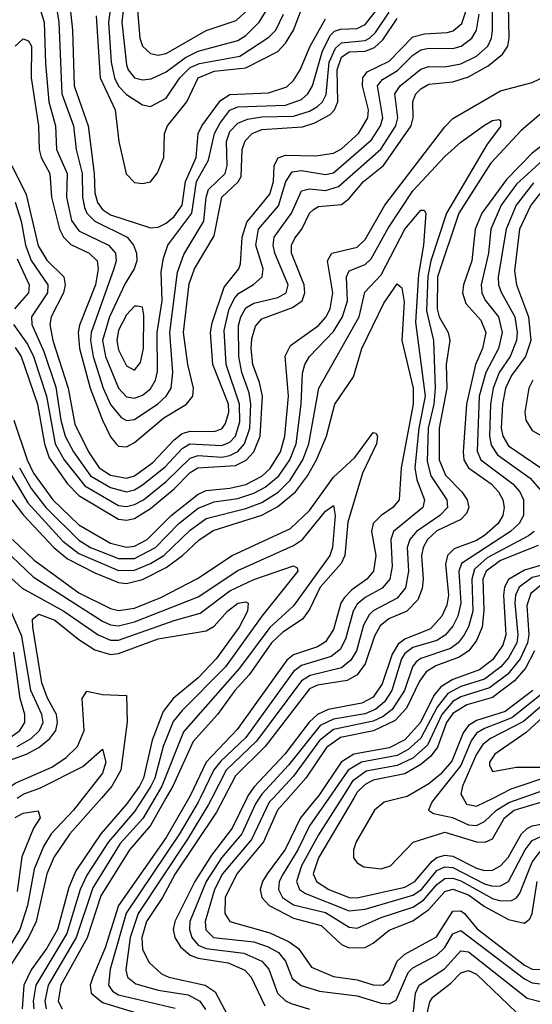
# Model space of a CAD drawing. Header units: inches. Extents: x 501365 to 657855, y 482276 to 547543.
# Tile 514 of 656: x 570802 to 572090, y 539482 to 541956. Entities that reach past the tile are written whole.
import ezdxf

# ---------------------------------------------------------------- set-up
doc = ezdxf.new("R2010")
doc.units = ezdxf.units.IN
doc.header["$MEASUREMENT"] = 0
doc.layers.add('A5573', color=7, linetype='Continuous')
doc.layers.add('A5574', color=7, linetype='Continuous')

msp = doc.modelspace()

# ---------------------------------------------------------------- linework, layer by layer
at = {"layer": 'A5573', "color": 5}
for points, elevation in [([(570960.4, 540000), (570936.6, 539970), (570880.4, 539910), (570861.7, 539878.3), (570838.3, 539821.7), (570821.4, 539730), (570801.9, 539670), (570729.3, 539550.7)], 3260), ([(571006.9, 540000), (570927.7, 539910), (570887.9, 539852.1), (570869.7, 539810), (570842.7, 539690), (570824.1, 539650), (570759.5, 539550)], 3280), ([(571081.1, 540000), (571070, 539984.7), (571005.3, 539910), (570942.6, 539817.4), (570924.7, 539775.3), (570896.4, 539670), (570870, 539623.1), (570830, 539568.6), (570812, 539530), (570807.7, 539470)], 3320), ([(571112.1, 540000), (571090, 539966), (571024.4, 539890), (570970, 539805.9), (570953.3, 539770), (570920.1, 539659.9), (570841.9, 539530), (570835.6, 539490), (570837.3, 539470)], 3340), ([(571140.9, 540000), (571110.9, 539949.1), (571054.5, 539885.5), (570985.6, 539774.4), (570943.6, 539650), (570872.9, 539530), (570865.1, 539490), (570868.3, 539470)], 3360), ([(571169.1, 540000), (571130, 539930.9), (571077.2, 539870), (571005.8, 539754.2), (570971, 539649), (570904.7, 539530), (570898.3, 539490), (570908.7, 539470)], 3380), ([(571226.8, 540000), (571170, 539901.3), (571050.3, 539730), (571016.4, 539623.6), (570985, 539550), (570978.9, 539530), (570981.1, 539510), (571010, 539486.4), (571127.4, 539450)], 3420), ([(571255.1, 540000), (571250.3, 539990), (571202.9, 539910), (571069.5, 539710.5), (571028.6, 539570), (571024.9, 539530), (571035.1, 539515.1), (571050, 539505.2), (571192.2, 539472.2)], 3440), ([(571284.6, 540000), (571276.2, 539983.8), (571223.3, 539896.7), (571099.1, 539710), (571079.2, 539650), (571068.2, 539568.2), (571072.3, 539550), (571093.4, 539533.4), (571150, 539517.6), (571225.4, 539505.4), (571254.5, 539490), (571268.5, 539468.5)], 3460), ([(571314.5, 540000), (571295.8, 539964.2), (571192.6, 539810), (571160.9, 539750), (571120.4, 539690), (571108.8, 539650), (571110, 539619.7), (571126.9, 539586.9), (571158.3, 539558.3), (571176.8, 539550), (571267.4, 539530), (571292.7, 539512.7), (571347.5, 539410)], 3480), ([(571372.1, 540000), (571335.6, 539924.3), (571283.5, 539856.5), (571241.4, 539790), (571191.8, 539690), (571187.5, 539670), (571191.6, 539650), (571206.1, 539626.1), (571230, 539604.8), (571250, 539597.4), (571325.7, 539585.7), (571367.3, 539567.3), (571383.3, 539550), (571417.5, 539477.5)], 3520), ([(571403.3, 540000), (571394.1, 539985.9), (571359.5, 539910), (571308.4, 539850), (571270.6, 539790), (571229.3, 539690), (571228.1, 539670), (571234, 539650), (571250.4, 539630), (571270, 539622.3), (571364.6, 539610), (571410.5, 539590.5), (571427.9, 539570), (571449.7, 539509.7), (571470, 539490.1), (571483.5, 539483.5), (571530, 539469.8)], 3540), ([(571438.3, 540000), (571429, 539990), (571384.1, 539895.9), (571311.7, 539810), (571291.3, 539770), (571267.9, 539690), (571269.1, 539669.1), (571288.8, 539650), (571390, 539638.3), (571426.3, 539626.3), (571451.9, 539611.9), (571470, 539590), (571486.2, 539546.2), (571508.7, 539528.7), (571554.7, 539514.7), (571650, 539502.7), (571710, 539484.2), (571730, 539483), (571747.7, 539492.3), (571778.2, 539561.8), (571790, 539573.3), (571850, 539604.8), (571870, 539624.3), (571890, 539658.4), (571910, 539667.6), (572070, 539545.7), (572090, 539536), (572110, 539532.8)], 3560), ([(571476.5, 540000), (571449.9, 539970), (571414.5, 539890), (571347.6, 539810), (571318, 539750), (571317.1, 539710), (571329.6, 539689.7), (571430, 539661), (571478.5, 539638.5), (571502.1, 539622.1), (571535.4, 539575.4), (571590, 539551.9), (571650, 539543.2), (571690, 539530.6), (571714.4, 539530), (571730, 539543.3), (571750.5, 539590), (571770, 539607.3), (571848.8, 539651.2), (571890, 539716.1), (571910, 539716.5), (571919.3, 539710), (571951.1, 539671.1), (572070, 539580.2), (572090, 539570.2), (572110, 539569.5)], 3580), ([(571547.5, 540000), (571507.4, 539950), (571469.1, 539870.9), (571423.6, 539810), (571411.5, 539790), (571406, 539770), (571409.8, 539750), (571428.4, 539730), (571490, 539698), (571559.4, 539679.4), (571610, 539632.1), (571630, 539623.6), (571670, 539624.5), (571690, 539635.3), (571730, 539668.3), (571790, 539691.3), (571830, 539720), (571870, 539765.4), (571890, 539771.4), (571930, 539756.5), (571970, 539727.4), (572030, 539694.7), (572070, 539685.3), (572083.4, 539696.6), (572089.9, 539710), (572101.8, 539790)], 3620), ([(571578.4, 540000), (571529.9, 539930), (571500.5, 539870), (571463.5, 539810), (571453.9, 539790), (571452.4, 539770), (571462.1, 539750), (571490, 539731.3), (571570, 539712.6), (571630, 539675.8), (571650, 539673.2), (571710, 539700.2), (571790, 539725.9), (571816.7, 539743.3), (571850, 539782.5), (571870, 539797.7), (571890, 539798.7), (571910, 539791.7), (571990, 539747.5), (572010, 539742.1), (572037.3, 539742.7), (572050, 539749.3), (572058.6, 539761.4), (572090, 539839), (572110, 539865.6)], 3640), ([(571610.9, 540000), (571552.4, 539907.6), (571509.9, 539830), (571497.5, 539790), (571504.8, 539770), (571520, 539760), (571630, 539716.4), (571670, 539720.9), (571790, 539756.1), (571811.1, 539770), (571850, 539818.4), (571870, 539827.3), (571890, 539825.3), (571970, 539784.5), (571990, 539778.4), (572010, 539779.7), (572030, 539790.4), (572072.3, 539870), (572090, 539893.2), (572110, 539903)], 3660), ([(571641.2, 540000), (571552.2, 539850), (571539.3, 539810), (571547.3, 539790), (571578.8, 539770), (571630, 539750.2), (571650, 539749.5), (571770, 539775.8), (571795, 539790), (571838.6, 539841.4), (571850, 539850.3), (571870, 539856.6), (571890, 539853.9), (571950, 539824.2), (571970, 539818.3), (571990, 539819.2), (572010, 539830), (572029.7, 539850.3), (572062.5, 539910), (572076.8, 539923.2), (572090, 539930.3), (572173.9, 539946.1), (572263.7, 540000)], 3680), ([(571758, 540000), (571717.7, 539990), (571693.1, 539970), (571647.3, 539890), (571640.4, 539870), (571640.7, 539850), (571650, 539837), (571666.9, 539826.9), (571710, 539822), (571733.8, 539830), (571790.5, 539889.5), (571870, 539914.5), (571950, 539890.4), (571971.2, 539888.8), (571990, 539897.4), (572020.3, 539950), (572044.6, 539970), (572145.1, 540000)], 3720), ([(571845.4, 540000), (571837.5, 539990), (571829.4, 539970), (571841.5, 539961.4), (571889.1, 539950.9), (571930, 539932.5), (571950, 539931.3), (571970, 539941), (571999.6, 539970), (572030.9, 539989.1), (572062.3, 540000)], 3740), ([(571916.4, 540000), (571925, 539985), (571950, 539979.5), (571991.2, 540000)], 3760), ([(570790, 539951.6), (570810, 539961.8), (570847.7, 539967.8), (570853.3, 539950), (570836, 539924), (570807.3, 539852.7), (570794.8, 539765.2)], 3240), ([(571790, 539448.3), (571796.8, 539510), (571805.7, 539530), (571869.3, 539570.7), (571910, 539615.8), (571930, 539613.7), (572077.4, 539497.4), (572110, 539488.4)], 3540), ([(571818.9, 539430), (571832.3, 539487.7), (571840, 539500), (571885.4, 539534.6), (571910, 539561.2), (571930, 539567), (571950, 539557.3), (572070, 539442)], 3520)]:
    msp.add_lwpolyline(points, dxfattribs=dict(at, elevation=elevation))
at = {"layer": 'A5574', "color": 5}
for points, elevation in [([(570785.9, 541190), (570821, 541141), (570836.4, 541110), (570869.1, 541010), (570891.1, 540890), (570913.4, 540850), (570965, 540785), (571050, 540735.6), (571070, 540733.1), (571090, 540737.6), (571112.5, 540750), (571170, 540795.9), (571230, 540854.4), (571250, 540861), (571310, 540857), (571330, 540860.8), (571350, 540871.1), (571366.6, 540890), (571379.8, 540930), (571382.3, 540990), (571378.4, 541018.4), (571360.1, 541070), (571352, 541110), (571351.9, 541188.1), (571357.1, 541210), (571370, 541232), (571390, 541243.8), (571450, 541258.2), (571471.4, 541270), (571476.5, 541290), (571443.1, 541370), (571438.7, 541390), (571440.9, 541410), (571484.7, 541470), (571510, 541526.1), (571530, 541531), (571570, 541527.5), (571602.9, 541537.1), (571709.2, 541630.8), (571747.3, 541690), (571752.4, 541710), (571744.6, 541770), (571757.8, 541790), (571810, 541832.1), (571830, 541839.1), (571870, 541838.2), (571910, 541845.2), (571950, 541864.4), (571978.2, 541890), (571987.6, 541910), (571990.3, 541930), (571990, 542076.4)], 3540), ([(570887.5, 542027.5), (570900.1, 541950), (570907.8, 541770), (570936.8, 541690), (570943.4, 541630), (570958.3, 541570), (570959.5, 541510), (570964.6, 541484.6), (570970.6, 541470), (570990.4, 541450.4), (571071.9, 541410), (571087.9, 541390), (571095.2, 541370), (571096.2, 541350), (571089.5, 541330), (571066.8, 541293.2), (571027, 541210), (571009.9, 541150), (571017.1, 541110), (571049.9, 541029.9), (571070, 541008.1), (571090, 541005), (571110, 541012.5), (571130, 541028.6), (571142.9, 541050), (571148, 541072), (571147, 541170), (571160, 541250), (571157.2, 541322.8), (571162.7, 541357.3), (571174.1, 541390), (571234.1, 541470), (571246.2, 541550), (571276.5, 541603.5), (571291.5, 541670), (571304.3, 541695.7), (571330, 541728.8), (571350, 541737.7), (571470, 541741.8), (571510, 541755.7), (571526.2, 541770), (571537.3, 541790), (571562.3, 541877.8), (571582.7, 541917.3), (571592.6, 541927.4), (571607.5, 541932.5), (571650, 541934.7), (571670, 541944.1), (571736.7, 542030)], 3660), ([(571035.6, 542030), (571024.5, 541950), (571031.4, 541850), (571039.6, 541810), (571050, 541789.7), (571070, 541768.8), (571110, 541742.4), (571130, 541738.2), (571170, 541759.4), (571203.8, 541810), (571230, 541836.3), (571253.3, 541846.7), (571354.9, 541865.1), (571427.8, 541912.2), (571445.2, 541930), (571464.5, 541970)], 3740), ([(570790, 541132.8), (570804.9, 541110), (570846, 540990), (570864.3, 540890), (570875.6, 540855.6), (570921.8, 540790), (570950, 540760.6), (571050, 540700.8), (571070, 540698.3), (571090, 540702.3), (571130, 540727.5), (571190, 540777.4), (571230, 540818.1), (571249.6, 540830.4), (571343.8, 540836.2), (571370.6, 540849.4), (571390, 540870), (571405.7, 540910), (571411.9, 541010), (571404.6, 541044.6), (571387.4, 541090), (571383, 541130), (571385.4, 541154.6), (571394.2, 541185.8), (571410, 541204.3), (571487.3, 541232.7), (571511.4, 541250), (571518.3, 541270), (571516.4, 541290), (571485.1, 541370), (571484.8, 541390), (571492.7, 541407.3), (571510.5, 541430), (571530.2, 541469.8), (571540.3, 541479.7), (571553, 541487), (571610, 541492.3), (571630, 541507.4), (571665.5, 541550), (571716.1, 541590), (571785.5, 541690), (571790.3, 541710), (571789.6, 541750.4), (571797.4, 541770), (571810, 541782.8), (571830, 541794.7), (571890, 541799.9), (571930, 541812.4), (571979.3, 541840.7), (572015.2, 541870), (572028.3, 541890), (572032.2, 541910), (572030, 541992.7)], 3520), ([(570850, 541992.8), (570863.4, 541950), (570866.1, 541846.1), (570875, 541750), (570891.6, 541690), (570894, 541630), (570920.6, 541570), (570919.5, 541510), (570932.1, 541452.1), (570950, 541425.4), (571024.8, 541390), (571042.1, 541370), (571044, 541350), (571038.3, 541330), (570980.8, 541170), (570979.2, 541150), (570985.9, 541110), (571011.3, 541030), (571030, 540989.3), (571056.6, 540956.6), (571070, 540948.7), (571090, 540951.5), (571149, 540991), (571169.9, 541010), (571182.5, 541030), (571186.3, 541070), (571179.2, 541170), (571198.1, 541321.9), (571214, 541366), (571264.6, 541450), (571270.3, 541510), (571276.5, 541530), (571318.1, 541570), (571323, 541590), (571321.2, 541650), (571330, 541675.6), (571350, 541696.5), (571373.9, 541706.1), (571410, 541712.6), (571490, 541713.9), (571530, 541726.3), (571550, 541738.4), (571562.3, 541750), (571571.6, 541768.4), (571579.8, 541850), (571595.5, 541884.5), (571610, 541898), (571670, 541903.9), (571681.2, 541910), (571695.6, 541924.4), (571730, 541975.7)], 3640), ([(570994.1, 541965.9), (571003.5, 541810), (571041.3, 541730), (571050.7, 541650), (571069, 541569), (571090, 541547.3), (571110, 541545), (571130, 541548.7), (571148.3, 541571.7), (571164.2, 541610), (571165.4, 541670), (571172.8, 541690), (571221.4, 541750), (571250, 541810), (571290, 541826.8), (571370, 541835.4), (571450, 541876.6), (571470, 541897.7), (571489.4, 541930), (571519.7, 542010)], 3720), ([(571064.9, 542010), (571057.9, 541950), (571070, 541842.6), (571073.9, 541830), (571090, 541810.4), (571110, 541805.2), (571132.3, 541807.7), (571170, 541825.7), (571218.7, 541861.3), (571250, 541877.2), (571350, 541903.8), (571370, 541916.5), (571403.7, 541950), (571427.7, 541990)], 3760), ([(570781.4, 541590), (570817.4, 541517.4), (570848, 541388), (570870, 541351.7), (570912.3, 541310), (570915.9, 541290), (570912, 541270), (570881, 541210), (570877.6, 541190), (570885, 541150), (570923.7, 541030), (570940.2, 540940.2), (570974.8, 540870), (571001.6, 540830), (571030, 540811.6), (571070, 540804.4), (571090, 540810.2), (571136.6, 540843.4), (571190, 540900.8), (571210, 540916), (571230, 540922.5), (571290, 540921.5), (571310, 540928.5), (571318.8, 540941.2), (571326.9, 540970), (571326.1, 540990), (571287.1, 541090), (571281.3, 541170), (571285.3, 541194.7), (571315.5, 541284.5), (571352.3, 541330), (571356.9, 541343.1), (571361, 541410), (571372.3, 541447.7), (571430, 541517.8), (571439.2, 541550), (571441, 541590), (571450.9, 541609.1), (571470, 541615.9), (571545.5, 541614.5), (571590, 541621.1), (571610, 541632), (571652.8, 541670), (571676.6, 541710), (571678.3, 541730), (571663, 541790), (571663.9, 541810), (571674.9, 541825.1), (571730, 541852.3), (571790, 541913.5), (571818.9, 541921.1), (571875.8, 541924.2), (571891.3, 541928.7), (571912.8, 541947.2), (571922.8, 541977.2)], 3580), ([(570790, 541498.2), (570805.6, 541450), (570816, 541390), (570830, 541351.2), (570872.5, 541290), (570871.3, 541270), (570831.1, 541210), (570832.4, 541190), (570862.1, 541122.1), (570892.5, 541032.5), (570904.6, 540950), (570915.6, 540910), (570937.2, 540870), (570979.6, 540810), (571030, 540780.7), (571070, 540769.9), (571090, 540775.1), (571110, 540787.2), (571167.5, 540832.5), (571210, 540878.9), (571229.2, 540890), (571310, 540885.9), (571330, 540894.6), (571344.1, 540910), (571354.5, 540945.5), (571354, 540990), (571320.1, 541090), (571315.4, 541175.4), (571328.4, 541230), (571342.4, 541257.6), (571351.5, 541268.5), (571389.4, 541290.6), (571411.3, 541310), (571413.2, 541330), (571395.1, 541390), (571401.8, 541430), (571451.9, 541488.2), (571470.6, 541550), (571486, 541574), (571510, 541577.3), (571570, 541567.4), (571590, 541571.5), (571685.4, 541654.6), (571708.3, 541690), (571714, 541710), (571701, 541790), (571713.6, 541806.4), (571751.5, 541828.5), (571790, 541867.5), (571810, 541880.6), (571830, 541885.2), (571890, 541884.1), (571910.8, 541890), (571938, 541910), (571949.8, 541930.2), (571956.4, 541970)], 3560), ([(570927.4, 541992.6), (570934.5, 541930), (570938.4, 541790), (570973.6, 541690), (570988.9, 541570), (570990, 541521.5), (570996.7, 541496.7), (571010, 541479.2), (571030, 541466.1), (571130, 541433.1), (571150, 541435), (571170, 541444.7), (571190, 541461.7), (571210, 541490), (571218.5, 541550), (571244.7, 541610), (571250.4, 541670), (571259.1, 541690), (571306.6, 541753.4), (571330, 541768.7), (571427.1, 541772.9), (571472.6, 541787.4), (571490, 541803.6), (571506.5, 541830), (571531.6, 541890), (571570, 541958.2)], 3680), ([(571096.8, 541990), (571103.9, 541910), (571110.3, 541890.3), (571130, 541871.4), (571150, 541867.6), (571170, 541871.3), (571270, 541929.6), (571345.5, 541954.5), (571376.9, 541983.1)], 3780), ([(570790, 541890.1), (570810, 541907.9), (570823.4, 541903.4), (570831.4, 541890), (570830.6, 541810), (570848.5, 541690), (570850.7, 541630), (570855.4, 541610), (570877.7, 541570), (570881.9, 541510), (570901.9, 541430), (570911.7, 541410), (570930, 541391.5), (570976.3, 541370), (570996.6, 541350), (570998.8, 541330), (570992, 541290), (570951.7, 541188.3), (570948.2, 541170), (570952.2, 541130), (570978.5, 541030), (571010, 540949.7), (571030, 540908.1), (571044.4, 540890), (571050, 540884.4), (571070, 540882.6), (571090, 540893.7), (571163.9, 540956.1), (571220.7, 540990), (571236.6, 541010), (571238, 541030), (571224.3, 541090), (571213.6, 541170), (571227.7, 541292.3), (571240.9, 541330), (571290, 541413.2), (571309.5, 541510), (571351, 541549), (571357.9, 541562.1), (571360.8, 541630), (571368, 541652), (571385.5, 541670), (571410, 541680.8), (571512.5, 541687.5), (571543, 541697), (571581.6, 541718.4), (571593.2, 541730), (571601.1, 541750), (571599.5, 541830), (571610, 541862.5), (571630, 541875.6), (571670, 541877.6), (571693.5, 541886.5), (571714.1, 541905.9), (571750, 541959.3)], 3620), ([(570786.9, 540950), (570820.7, 540850), (570836.5, 540816.5), (570884.5, 540750), (570950, 540686.9), (571030, 540641.1), (571070, 540630.5), (571090, 540632.9), (571122.3, 540650), (571181.9, 540710), (571250, 540764.2), (571270, 540772.7), (571330, 540778.7), (571370, 540788.4), (571410, 540809.4), (571431.2, 540828.8), (571457.3, 540870), (571468.3, 540910), (571477.1, 541010), (571469.1, 541110.9), (571482.1, 541137.9), (571552.2, 541187.8), (571570.9, 541209.1), (571581.6, 541230), (571588.7, 541270), (571575.5, 541350), (571585.7, 541370), (571650, 541385.1), (571670, 541403.8), (571719.1, 541490), (571870, 541687.5), (571890, 541708.2), (572010, 541778), (572090, 541798.4), (572130, 541818.2)], 3480), ([(572122.9, 541730), (572062, 541678), (571984.7, 541595.3), (571905.4, 541470), (571851.4, 541310), (571850.9, 541230), (571856.2, 541210), (571878.6, 541170), (571882.4, 541150), (571873.6, 541090), (571875, 541030), (571856.2, 540930), (571856, 540850), (571871.5, 540811.5), (571912.8, 540770), (571926.1, 540750), (571930.7, 540730), (571925, 540715), (571910, 540700.6), (571850, 540672.1), (571826.5, 540650), (571815.5, 540630), (571811.8, 540610), (571815.9, 540550), (571813, 540527), (571802.1, 540497.9), (571774.6, 540470), (571729.5, 540450.5), (571707.2, 540432.8), (571693, 540407), (571670, 540337.1), (571650, 540310), (571624.6, 540295.4), (571550, 540284), (571530, 540274.2), (571418.9, 540130), (571343.8, 540056.2), (571314.5, 540000)], 3480), ([(570800.8, 540830), (570830, 540778.1), (570867.3, 540730), (570950, 540647.9), (570979.7, 540630), (571050, 540602.1), (571090, 540602.6), (571142.9, 540630), (571201.3, 540690), (571250, 540728.7), (571290, 540744.5), (571350, 540753), (571390, 540766.1), (571418.4, 540781.6), (571452.5, 540810), (571480.6, 540850), (571496.3, 540890), (571509.1, 540990), (571512.2, 541067.8), (571518, 541090), (571530, 541110.1), (571590, 541173), (571613.1, 541210), (571625.5, 541250), (571623, 541310), (571630, 541324.8), (571670, 541341.2), (571685, 541355), (571727.7, 541432.3), (571790, 541526.3), (571870, 541612.2), (571910, 541648.3), (571970, 541691), (571990, 541703), (572005.8, 541705.8), (572010, 541702.8), (572010, 541687.9), (571976.7, 541643.3), (571874.4, 541470), (571835.1, 541350), (571827.8, 541312.2), (571824.4, 541224.4), (571841.7, 541150), (571845.9, 541030), (571842.9, 540990), (571828.5, 540930), (571826.1, 540846.1), (571835.1, 540810), (571875, 540750), (571876.7, 540730), (571857.3, 540710), (571798.7, 540670), (571782.1, 540650), (571775.8, 540630), (571778.9, 540570), (571771.4, 540528.6), (571750, 540502.3), (571690, 540470.7), (571679.8, 540460.2), (571665.7, 540434.3), (571647.9, 540370), (571633.7, 540346.3), (571610, 540327.2), (571531.7, 540308.3), (571510, 540294.7), (571396.7, 540143.3), (571320.9, 540070), (571284.6, 540000)], 3460), ([(572130, 541651.8), (572090, 541621), (572025.1, 541554.9), (571963.4, 541470), (571946.2, 541430), (571937.9, 541350), (571916.9, 541290), (571914.8, 541270), (571922.8, 541242.8), (571961, 541201), (571973.5, 541170), (571965, 541130), (571947.1, 541090), (571924.3, 540990), (571916.1, 540870), (571917.9, 540850), (571930, 540830), (571986.5, 540790), (572004.7, 540770), (572015.6, 540750), (572019.2, 540730), (572015.6, 540710), (572004, 540690), (571970, 540660), (571950, 540647.4), (571893.4, 540626.6), (571876.9, 540610), (571872.1, 540587.9), (571879.7, 540510), (571874.9, 540485.1), (571862.8, 540457.2), (571834.5, 540425.5), (571770, 540399.8), (571752.8, 540387.2), (571738, 540362), (571712.9, 540287.1), (571690, 540253.6), (571661.8, 540238.2), (571577.1, 540222.9), (571550, 540210.5), (571529.1, 540190.9), (571467.9, 540110), (571390, 540027.6), (571374.6, 540005.3), (571372.1, 540000)], 3520), ([(572116.3, 541603.7), (572050, 541542.8), (572012.1, 541490), (571985.5, 541430), (571980, 541370), (571961.7, 541290), (571963.1, 541270), (571971.6, 541251.6), (572005.4, 541210), (572014, 541170), (572005.2, 541130), (571973.1, 541070), (571956.6, 541010), (571951.8, 540871.8), (571960.8, 540850), (572040.9, 540790), (572058.5, 540770), (572068.2, 540750), (572067.7, 540710), (572056.9, 540690), (572035.6, 540670), (571912.2, 540590), (571905.3, 540570), (571910.5, 540490), (571902.4, 540457.6), (571890, 540432.1), (571870.8, 540409.2), (571850, 540395.9), (571790, 540378.1), (571770, 540363.8), (571761.5, 540350), (571737.1, 540270), (571718.2, 540241.8), (571696.5, 540223.5), (571670, 540212), (571590, 540198.5), (571557.2, 540182.8), (571477.5, 540082.6), (571409.9, 540010), (571403.3, 540000)], 3540), ([(572093.3, 541546.7), (572049.7, 541490), (572024.1, 541430), (572004, 541310), (572005, 541290), (572011.9, 541271.9), (572045.7, 541210), (572052.2, 541170), (572050.4, 541150), (572034.4, 541110), (572006.6, 541070), (571991.5, 541030), (571984.5, 540990), (571982.6, 540910), (571986.9, 540886.9), (572002.4, 540862.4), (572084.5, 540804.5), (572112.4, 540772.4)], 3560), ([(572117, 541530), (572086.4, 541490), (572057.5, 541430), (572045, 541325), (572050.5, 541290), (572080.8, 541210), (572086.2, 541150), (572072.7, 541110), (572037.5, 541062.5), (572023, 541030), (572015, 540990), (572012.1, 540930), (572015.8, 540910), (572030, 540885), (572130, 540817.3)], 3580), ([(570757.2, 540850), (570822.2, 540742.2), (570910, 540645.8), (570950, 540614.6), (571050, 540572.4), (571090, 540572.7), (571130, 540589.4), (571164.1, 540610), (571230, 540673.3), (571270, 540702.5), (571370, 540727.7), (571410, 540742.9), (571450.8, 540769.2), (571481.1, 540798.9), (571513.4, 540850), (571528.5, 540890), (571553.8, 541030), (571654.7, 541210), (571668.7, 541271.3), (571710, 541315.2), (571769.3, 541430), (571810, 541478.1), (571817.9, 541477.9), (571822.2, 541470), (571816.3, 541390), (571804.1, 541315.9), (571796.1, 541196.1), (571820.8, 541010), (571804.7, 540930), (571795.1, 540830), (571800.1, 540800.1), (571819, 540750), (571815.2, 540730), (571741.4, 540670), (571734.2, 540650), (571738, 540582), (571731.8, 540550), (571712.5, 540527.5), (571670, 540504.1), (571650, 540487), (571639.6, 540470), (571620.4, 540399.6), (571606.8, 540373.2), (571584.5, 540355.5), (571510, 540333.2), (571490, 540318), (571370, 540152.7), (571306.9, 540093.1), (571289.3, 540070.7), (571255.1, 540000)], 3440), ([(570795.6, 541355.5), (570825.2, 541290), (570823.6, 541270), (570788.6, 541230)], 3540), ([(570781.9, 540750), (570811.5, 540711.5), (570887.3, 540630), (570921.6, 540601.6), (570990, 540566), (571050, 540541.7), (571070, 540539.3), (571110, 540549.4), (571170, 540579.7), (571210.5, 540609.5), (571252, 540648), (571287.8, 540672.2), (571410, 540710.7), (571450, 540732.5), (571495, 540770), (571524.8, 540810), (571547.4, 540850), (571572.7, 540910), (571593.7, 540990), (571640.8, 541059.2), (571661.4, 541130), (571716.4, 541243.6), (571750, 541292.3), (571762.3, 541282.3), (571767.5, 541247.5), (571762, 541150), (571790.8, 541030), (571790.5, 540990.5), (571760.1, 540830), (571755.1, 540750), (571739.6, 540730), (571710, 540709.9), (571690, 540689.8), (571685.4, 540670), (571696.9, 540610), (571691, 540570), (571674.1, 540550), (571636.7, 540523.3), (571617, 540503), (571609.1, 540490), (571590, 540423.9), (571570, 540392.7), (571550, 540380.2), (571490, 540359.8), (571473.4, 540346.6), (571347.9, 540172.1), (571270.1, 540089.9), (571230, 540005.6), (571226.8, 540000)], 3420), ([(572091.4, 541050), (572081.1, 541030), (572071.3, 540970), (572073.9, 540950), (572090, 540924.3), (572186.3, 540870)], 3620), ([(570783.1, 540650), (570838.2, 540598.2), (570950, 540515.6), (571030, 540476.2), (571050, 540471.2), (571090, 540477.4), (571155.9, 540504.1), (571248.3, 540551.7), (571336, 540610), (571482.6, 540677.4), (571530, 540723.2), (571590, 540806.9), (571644.1, 540855.9), (571690, 540918.9), (571697, 540917), (571700.7, 540910), (571698.3, 540890), (571663.2, 540816.8), (571626.5, 540693.5), (571618.4, 540610), (571609.2, 540590), (571556.7, 540530), (571530, 540474.2), (571512.4, 540450), (571463.1, 540416.9), (571434.3, 540390), (571378.3, 540310), (571342.3, 540270), (571298.7, 540210), (571237.9, 540142.1), (571186.1, 540030), (571169.1, 540000)], 3380), ([(570764.3, 540624.3), (570835.8, 540555.8), (571010, 540444.7), (571030, 540435.5), (571050, 540433.3), (571090, 540443), (571250, 540505.5), (571350, 540571.8), (571490, 540634.5), (571512.6, 540650), (571570, 540720.8), (571590, 540735.7), (571594.8, 540710), (571587.4, 540630), (571581.3, 540610), (571490, 540483.4), (571430, 540428.6), (571353.8, 540326.2), (571213.1, 540166.9), (571158.6, 540030), (571140.9, 540000)], 3360), ([(572094.5, 540670), (572080.5, 540659.5), (571976.3, 540603.7), (571944.4, 540575.6), (571938.2, 540550), (571940.3, 540470), (571930, 540430.4), (571918.8, 540410), (571903.3, 540390), (571884, 540376), (571810, 540351.2), (571797.8, 540342.2), (571788.5, 540330), (571768.9, 540270), (571737.4, 540222.6), (571714.9, 540205.1), (571690, 540193.6), (571590, 540172.5), (571555, 540145), (571490, 540055.5), (571438.3, 540000)], 3560), ([(572104.9, 540635.1), (572010, 540597.1), (571973.9, 540570), (571965.9, 540550), (571968, 540472), (571964.3, 540430), (571950, 540396.3), (571930.4, 540370), (571906.2, 540353.8), (571847.7, 540332.3), (571823, 540317), (571806.5, 540293.5), (571774.1, 540225.9), (571745.3, 540194.7), (571690.9, 540169.1), (571607.6, 540152.4), (571573, 540127), (571521, 540050), (571476.5, 540000)], 3580), ([(570770, 540561.9), (570807.4, 540527.4), (570912.7, 540470), (570999, 540410), (571030, 540397.3), (571050, 540396.8), (571190, 540446.6), (571255.1, 540464.9), (571330, 540520.5), (571390, 540549.8), (571490, 540584.1), (571498.6, 540578.6), (571501, 540570), (571410, 540457.2), (571319, 540330), (571210, 540220.4), (571187.7, 540192.3), (571162.2, 540130), (571140.9, 540050), (571131.5, 540030), (571112.1, 540000)], 3340), ([(572175.8, 540604.2), (572070, 540573.1), (572030.5, 540549.5), (572020.4, 540530), (572017.4, 540510), (572023.8, 540410), (572015.8, 540384.2), (571990, 540347.4), (571957.4, 540322.6), (571890, 540298.3), (571860.1, 540279.9), (571842.5, 540257.5), (571808.6, 540190), (571770, 540146.2), (571730, 540126.5), (571641.3, 540110), (571609.8, 540090.2), (571553.1, 540006.9), (571547.5, 540000)], 3620), ([(572170, 540572.8), (572090, 540554.4), (572056.8, 540530), (572048.1, 540510), (572046, 540490), (572053.8, 540410), (572050.9, 540390), (572030, 540352.7), (572010.5, 540329.5), (571970, 540299.2), (571910, 540280.5), (571877.5, 540262.5), (571851.2, 540228.8), (571810, 540150.9), (571778.1, 540121.9), (571750, 540107.3), (571660.3, 540090), (571626.9, 540070), (571578.4, 540000)], 3640), ([(572110, 540533.1), (572086.1, 540513.9), (572076.1, 540483.9), (572080.9, 540410), (572078, 540390), (572059.2, 540350), (572028.2, 540311.8), (571982.7, 540277.3), (571910, 540254.6), (571890, 540242.4), (571862.7, 540210), (571826.6, 540133.4), (571790, 540100.5), (571750, 540081.5), (571672.4, 540067.6), (571637.7, 540042.3), (571610.9, 540000)], 3660), ([(570795.2, 540130), (570830.4, 540149.6), (570851.7, 540170), (570860.4, 540190), (570857.4, 540210), (570829.4, 540270), (570807.2, 540407.2), (570753.7, 540530)], 3340), ([(570762.5, 540090), (570818.9, 540110), (570850, 540126.8), (570877.5, 540150), (570892.1, 540170), (570896.8, 540190), (570893.9, 540210), (570871.1, 540251.1), (570857, 540290), (570834.5, 540430), (570833.7, 540450), (570850, 540462), (570890, 540447.1), (570950, 540398.3), (570990, 540372.4), (571030, 540360.6), (571050, 540363), (571150, 540400.2), (571270, 540420.6), (571290, 540432.1), (571324, 540470), (571349.9, 540490), (571370, 540493.4), (571375.4, 540490), (571374.1, 540470), (571353.3, 540430), (571295.4, 540350), (571250, 540302), (571187.4, 540250), (571162.5, 540217.5), (571134.4, 540145.6), (571112.5, 540050), (571102.8, 540030), (571081.1, 540000)], 3320), ([(570773.9, 540150), (570802, 540170), (570814.2, 540190), (570814.2, 540210), (570802.5, 540250), (570786.7, 540366.7)], 3360), ([(572095.6, 540370), (572073.1, 540326.9), (572045.2, 540294.8), (571990, 540253.1), (571925.5, 540234.5), (571890, 540212.3), (571874.4, 540190), (571852.1, 540127.9), (571834.7, 540105.3), (571810, 540084.8), (571770, 540061.2), (571690, 540044.9), (571670, 540034.4), (571650, 540014.9), (571641.2, 540000)], 3680), ([(570752.1, 540000), (570770, 540022.6), (570790, 540037.4), (570882.2, 540077.8), (570918, 540102), (570946.9, 540130), (570963.8, 540170), (570958.9, 540250), (570970, 540268.5), (571010, 540260.1), (571070, 540258), (571071.9, 540191.9), (571056.1, 540070), (571033.2, 540030), (571006.9, 540000)], 3280), ([(572091.3, 540270), (572022, 540218), (571950, 540194.8), (571930, 540182.2), (571916.1, 540163.9), (571887.6, 540092.4), (571859.6, 540060.4), (571830, 540035.8), (571775.6, 540004.4), (571758, 540000)], 3720), ([(572116.6, 540263.4), (572038.7, 540201.3), (571970, 540175.1), (571950, 540163.1), (571936.3, 540143.7), (571910, 540082.1), (571845.4, 540000)], 3740), ([(572134.5, 540250), (572067.6, 540192.4), (571984.9, 540150), (571965.3, 540134.7), (571949.8, 540110.2), (571914.9, 540030), (571910.7, 540010), (571916.4, 540000)], 3760), ([(572158.2, 540241.8), (572074.9, 540165.1), (571995.5, 540110), (571982.4, 540090), (571982.8, 540082.8), (571990, 540066.9), (572050, 540078.1), (572110, 540077.4)], 3780), ([(570795.4, 540000), (570810, 540009.6), (570854, 540026), (570960.4, 540079.6), (571010, 540122.8), (571018.4, 540090), (571010, 540062.6), (570960.4, 540000)], 3260), ([(571991.2, 540000), (572037.1, 540022.9), (572141.7, 540058.3)], 3760), ([(572062.3, 540000), (572150, 540030.7)], 3740)]:
    msp.add_lwpolyline(points, dxfattribs=dict(at, elevation=elevation))
at = {"layer": 'A5574', "color": 5, "elevation": 3680}
msp.add_lwpolyline([(571090, 541236.6), (571070, 541214.3), (571050, 541176.4), (571045.9, 541150), (571050, 541126.4), (571070, 541086.2), (571090, 541075.3), (571105.4, 541094.6), (571112.6, 541130), (571113.8, 541213.8), (571110, 541233.5), (571096.5, 541236.5)], close=True, dxfattribs=at)

doc.saveas('drawing.dxf')
